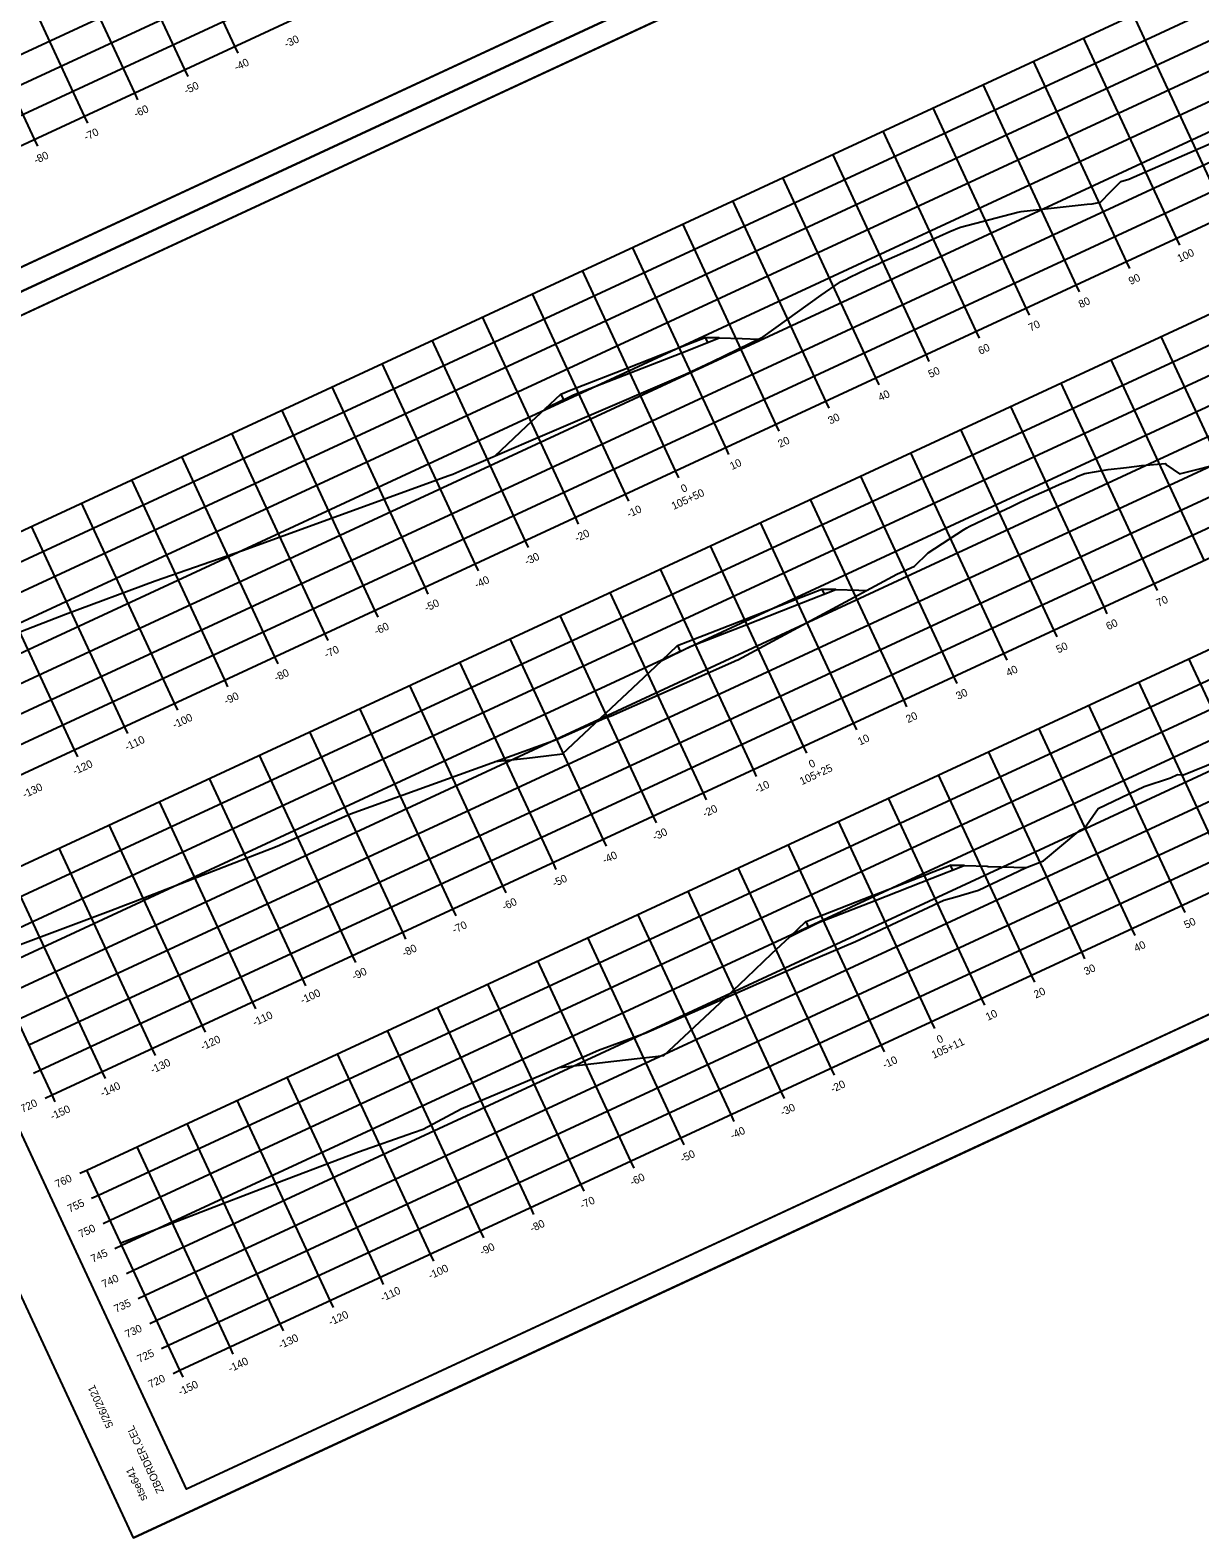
# Model space of a CAD drawing. Extents: x 1354696 to 1366163, y 660729 to 670380.
# Drawn here: x 1355306 to 1355517.8, y 663905.4 to 664178.5 of the extents above; entities that cross this region are included whole.
import ezdxf

# ---------------------------------------------------------------- set-up
doc = ezdxf.new("R2010")
doc.units = 0
for name, color, linetype in [('Default', 7, 'Continuous'), ('R_Alt Surface', 7, 'Continuous'), ('R_Axis', 7, 'Continuous'), ('R_Axis Annot', 7, 'Continuous'), ('R_Border', 7, 'Continuous'), ('R_Exist Surface', 7, 'Continuous'), ('R_Fin Surface', 7, 'Continuous'), ('R_Grid', 7, 'Continuous'), ('R_No Plot', 7, 'Continuous')]:
    doc.layers.add(name, color=color, linetype=linetype)

msp = doc.modelspace()

# ---------------------------------------------------------------- linework, layer by layer
at = {"layer": 'Default'}
for points in [[(1355428.24, 664122.83), (1355428.66, 664121.92), (1355430.79, 664122.76)], [(1355402.12, 664112.61), (1355402.61, 664111.56), (1355399.27, 664109.93)], [(1355449.4, 664077.26), (1355449.82, 664076.35), (1355451.95, 664077.19)], [(1355423.27, 664067.04), (1355423.76, 664065.99), (1355420.42, 664064.36)], [(1355472.62, 664027.25), (1355473.04, 664026.35), (1355475.17, 664027.18)], [(1355446.49, 664017.04), (1355446.98, 664015.98), (1355443.64, 664014.35)]]:
    msp.add_lwpolyline(points, close=True, dxfattribs=at)
at = {"layer": 'R_Alt Surface'}
for points in [[(1355399.27, 664109.93), (1355404.4, 664112.44), (1355414.67, 664116.45), (1355424.93, 664120.46), (1355430.79, 664122.76)], [(1355420.42, 664064.36), (1355425.56, 664066.87), (1355435.82, 664070.88), (1355446.09, 664074.89), (1355451.95, 664077.19)], [(1355443.64, 664014.35), (1355448.78, 664016.86), (1355459.04, 664020.87), (1355469.31, 664024.89), (1355475.17, 664027.18)]]:
    msp.add_lwpolyline(points, dxfattribs=at)
at = {"layer": 'R_Axis'}
for p, q in [((1355243.34, 664129.27), (1355515.44, 664255.6)), ((1355343.7, 664174.32), (1355343.11, 664175.59)), ((1355334.63, 664170.11), (1355334.04, 664171.38)), ((1355325.56, 664165.9), (1355324.97, 664167.17)), ((1355286.85, 664035.54), (1355558.96, 664161.87)), ((1355316.49, 664161.69), (1355315.9, 664162.96)), ((1355307.42, 664157.48), (1355306.83, 664158.75)), ((1355514.2, 664139.55), (1355513.61, 664140.82)), ((1355505.13, 664135.33), (1355504.54, 664136.6)), ((1355496.06, 664131.12), (1355495.47, 664132.39)), ((1355486.99, 664126.91), (1355486.4, 664128.18)), ((1355477.92, 664122.7), (1355477.33, 664123.97)), ((1355468.85, 664118.49), (1355468.26, 664119.76)), ((1355459.78, 664114.28), (1355459.19, 664115.55)), ((1355310.01, 663985.65), (1355582.12, 664111.99)), ((1355450.71, 664110.07), (1355450.12, 664111.34)), ((1355441.64, 664105.86), (1355441.05, 664107.13)), ((1355432.57, 664101.65), (1355431.98, 664102.92)), ((1355423.5, 664097.44), (1355422.91, 664098.71)), ((1355414.43, 664093.22), (1355413.84, 664094.49)), ((1355405.36, 664089.01), (1355404.77, 664090.28)), ((1355396.28, 664084.8), (1355395.7, 664086.07)), ((1355387.21, 664080.59), (1355386.63, 664081.86)), ((1355378.14, 664076.38), (1355377.56, 664077.65)), ((1355510.15, 664077.03), (1355509.56, 664078.3)), ((1355369.07, 664072.17), (1355368.48, 664073.44)), ((1355501.08, 664072.82), (1355500.49, 664074.09)), ((1355360, 664067.96), (1355359.41, 664069.23)), ((1355492.01, 664068.61), (1355491.42, 664069.87)), ((1355482.94, 664064.39), (1355482.35, 664065.66)), ((1355350.93, 664063.75), (1355350.34, 664065.02)), ((1355333.17, 663935.77), (1355605.28, 664062.1)), ((1355341.86, 664059.54), (1355341.27, 664060.81)), ((1355473.87, 664060.18), (1355473.28, 664061.45)), ((1355464.8, 664055.97), (1355464.21, 664057.24)), ((1355332.79, 664055.33), (1355332.2, 664056.6)), ((1355323.72, 664051.11), (1355323.13, 664052.38)), ((1355455.73, 664051.76), (1355455.14, 664053.03)), ((1355446.66, 664047.55), (1355446.07, 664048.82)), ((1355314.65, 664046.9), (1355314.06, 664048.17)), ((1355437.59, 664043.34), (1355437, 664044.61)), ((1355428.52, 664039.13), (1355427.93, 664040.4)), ((1355419.45, 664034.92), (1355418.86, 664036.19)), ((1355410.38, 664030.71), (1355409.79, 664031.98)), ((1355401.31, 664026.49), (1355400.72, 664027.76)), ((1355310.01, 663985.65), (1355293.17, 664021.94)), ((1355392.24, 664022.28), (1355391.65, 664023.55)), ((1355383.16, 664018.07), (1355382.58, 664019.34)), ((1355515.17, 664018.72), (1355514.58, 664019.99)), ((1355374.09, 664013.86), (1355373.51, 664015.13)), ((1355506.1, 664014.51), (1355505.51, 664015.78)), ((1355365.02, 664009.65), (1355364.44, 664010.92)), ((1355497.03, 664010.3), (1355496.44, 664011.57)), ((1355355.95, 664005.44), (1355355.36, 664006.71)), ((1355487.96, 664006.09), (1355487.37, 664007.36)), ((1355346.88, 664001.23), (1355346.29, 664002.5)), ((1355478.89, 664001.88), (1355478.3, 664003.15)), ((1355337.81, 663997.02), (1355337.22, 663998.29)), ((1355469.82, 663997.66), (1355469.23, 663998.93)), ((1355328.74, 663992.81), (1355328.15, 663994.08)), ((1355460.75, 663993.45), (1355460.16, 663994.72)), ((1355306.64, 663989.6), (1355307.91, 663990.19)), ((1355319.67, 663988.6), (1355319.08, 663989.87)), ((1355451.68, 663989.24), (1355451.09, 663990.51)), ((1355442.61, 663985.03), (1355442.02, 663986.3)), ((1355308.74, 663985.06), (1355310.01, 663985.65)), ((1355310.6, 663984.38), (1355310.01, 663985.65)), ((1355433.54, 663980.82), (1355432.95, 663982.09)), ((1355424.47, 663976.61), (1355423.88, 663977.88)), ((1355415.4, 663972.4), (1355414.81, 663973.67)), ((1355315.06, 663971.46), (1355316.33, 663972.05)), ((1355333.17, 663935.77), (1355316.33, 663972.05)), ((1355406.33, 663968.19), (1355405.74, 663969.46)), ((1355317.17, 663966.92), (1355318.44, 663967.51)), ((1355397.26, 663963.98), (1355396.67, 663965.25)), ((1355319.27, 663962.39), (1355320.54, 663962.98)), ((1355388.19, 663959.77), (1355387.6, 663961.03)), ((1355321.38, 663957.85), (1355322.65, 663958.44)), ((1355379.12, 663955.55), (1355378.53, 663956.82)), ((1355323.48, 663953.32), (1355324.75, 663953.91)), ((1355370.04, 663951.34), (1355369.46, 663952.61)), ((1355325.59, 663948.78), (1355326.86, 663949.37)), ((1355360.97, 663947.13), (1355360.39, 663948.4)), ((1355327.69, 663944.25), (1355328.96, 663944.84)), ((1355351.9, 663942.92), (1355351.32, 663944.19)), ((1355329.8, 663939.71), (1355331.07, 663940.3)), ((1355342.83, 663938.71), (1355342.25, 663939.98)), ((1355331.91, 663935.18), (1355333.17, 663935.77)), ((1355333.76, 663934.5), (1355333.17, 663935.77))]:
    msp.add_line(p, q, dxfattribs=at)
at = {"layer": 'R_Border'}
for p, q in [((1355531.28, 664240.9), (1355244.5, 664107.76)), ((1355247.82, 664100.61), (1355534.6, 664233.76)), ((1355386.27, 664164.61), (1355386.27, 664164.61)), ((1355386.27, 664164.61), (1355386.27, 664164.61)), ((1355334.34, 663914.26), (1355247.82, 664100.61)), ((1355621.12, 664047.4), (1355334.34, 663914.26)), ((1355334.34, 663914.26), (1355334.34, 663914.26))]:
    msp.add_line(p, q, dxfattribs=at)
at = {"layer": 'R_Exist Surface'}
for points in [[(1355299.45, 664067.72), (1355312.47, 664072.72), (1355328.69, 664078.78), (1355344.52, 664084.29), (1355381.87, 664097.82), (1355382.58, 664098.11), (1355384.75, 664099.03), (1355424.69, 664116.21), (1355429.49, 664118.43), (1355438.78, 664122.96), (1355449.26, 664130.49), (1355452.57, 664132.82), (1355452.73, 664132.91), (1355453.66, 664133.38), (1355454.47, 664133.77), (1355457.48, 664135.2), (1355459.76, 664136.26), (1355460.21, 664136.48), (1355462.56, 664137.54), (1355462.96, 664137.72), (1355462.96, 664137.72), (1355465.38, 664138.77), (1355465.72, 664138.92), (1355468.17, 664140.05), (1355468.46, 664140.17), (1355468.85, 664140.35), (1355472.57, 664142.04), (1355474.29, 664142.76), (1355474.52, 664142.85), (1355484.86, 664145.55), (1355485.47, 664145.64), (1355486.03, 664145.72), (1355497.41, 664146.98), (1355498.33, 664147.03), (1355499.84, 664147.38), (1355501.71, 664149.27), (1355503.55, 664151.1), (1355504.97, 664151.5), (1355522.26, 664159.1)], [(1355298.38, 664010.71), (1355320.64, 664019.07), (1355323.31, 664020.06), (1355324.74, 664020.64), (1355350.77, 664030.69), (1355364.07, 664036.55), (1355401.35, 664050.06), (1355410.05, 664053.91), (1355411.23, 664054.3), (1355433.48, 664064.16), (1355433.82, 664064.31), (1355434.19, 664064.48), (1355462.98, 664080), (1355466.18, 664081.43), (1355468.65, 664083.87), (1355475.05, 664088.02), (1355475.65, 664088.4), (1355476.06, 664088.63), (1355478.75, 664089.89), (1355481.77, 664091.31), (1355483.62, 664092.2), (1355485.44, 664093.08), (1355485.98, 664093.33), (1355487.8, 664094.14), (1355489.58, 664094.94), (1355492.39, 664096.19), (1355495.07, 664097.37), (1355495.77, 664097.71), (1355496.98, 664098.21), (1355501.21, 664098.93), (1355504.58, 664099.27), (1355507.31, 664099.66), (1355511.6, 664100), (1355511.88, 664099.72), (1355514.13, 664098.13), (1355523.04, 664100.41)], [(1355322.45, 663958.87), (1355338.58, 663965.1), (1355347.68, 663968.57), (1355365.49, 663975.35), (1355375.43, 663978.85), (1355377.18, 663979.45), (1355384.09, 663983.11), (1355402.7, 663990.98), (1355408.93, 663993.77), (1355417.5, 663996.89), (1355425.9, 664000.61), (1355439.47, 664006.58), (1355446.69, 664009.69), (1355455.5, 664013.47), (1355471.47, 664020.93), (1355473.45, 664021.49), (1355477.75, 664022.72), (1355486.25, 664026.76), (1355489.52, 664028.06), (1355496.19, 664033.58), (1355496.92, 664033.97), (1355499.43, 664037.54), (1355507.76, 664041.53), (1355512.5, 664043.07), (1355513.77, 664043.68), (1355514.86, 664043.61), (1355520.99, 664046.1)]]:
    msp.add_lwpolyline(points, dxfattribs=at)
at = {"layer": 'R_Fin Surface'}
for points in [[(1355390.21, 664101.38), (1355395.98, 664106.83), (1355399.27, 664109.93), (1355402.12, 664112.61), (1355403.98, 664113.34), (1355414.25, 664117.36), (1355424.51, 664121.37), (1355428.24, 664122.83), (1355430.79, 664122.76), (1355434.95, 664122.64), (1355437.95, 664122.55)], [(1355390.19, 664046.02), (1355395.99, 664046.67), (1355399.45, 664047.06), (1355402.46, 664047.41), (1355413.23, 664057.56), (1355417.14, 664061.26), (1355420.42, 664064.36), (1355423.27, 664067.04), (1355425.14, 664067.77), (1355435.4, 664071.79), (1355445.67, 664075.8), (1355449.4, 664077.26), (1355451.95, 664077.19), (1355456.11, 664077.07), (1355457.47, 664077.03)], [(1355401.87, 663990.63), (1355401.88, 663990.63), (1355401.88, 663990.64), (1355411.71, 663991.75), (1355416.49, 663992.29), (1355418.71, 663992.55), (1355420.78, 663992.78), (1355420.79, 663992.79), (1355430.97, 664002.36), (1355435.8, 664006.94), (1355440.36, 664011.25), (1355443.57, 664014.28), (1355443.64, 664014.35), (1355443.71, 664014.41), (1355446.49, 664017.04), (1355446.53, 664017.05), (1355448.36, 664017.77), (1355458.39, 664021.69), (1355458.62, 664021.78), (1355468.66, 664025.7), (1355468.88, 664025.79), (1355472.53, 664027.22), (1355472.62, 664027.25), (1355475.11, 664027.18), (1355475.17, 664027.18), (1355475.26, 664027.18), (1355479.32, 664027.06), (1355479.49, 664027.05), (1355486.47, 664026.85), (1355486.47, 664026.85), (1355486.48, 664026.85)]]:
    msp.add_lwpolyline(points, dxfattribs=at)
at = {"layer": 'R_Grid'}
for p, q in [((1355237.02, 664142.87), (1355509.13, 664269.2)), ((1355239.13, 664138.34), (1355511.23, 664264.67)), ((1355241.23, 664133.8), (1355513.34, 664260.13)), ((1355243.34, 664129.27), (1355515.44, 664255.6)), ((1355343.11, 664175.59), (1355326.27, 664211.87)), ((1355334.04, 664171.38), (1355317.2, 664207.66)), ((1355324.97, 664167.17), (1355308.13, 664203.45)), ((1355315.9, 664162.96), (1355299.05, 664199.24)), ((1355270.01, 664071.82), (1355542.11, 664198.15)), ((1355272.12, 664067.29), (1355544.22, 664193.62)), ((1355306.83, 664158.75), (1355289.98, 664195.03)), ((1355274.22, 664062.75), (1355546.32, 664189.08)), ((1355276.33, 664058.22), (1355548.43, 664184.55)), ((1355278.43, 664053.68), (1355550.54, 664180.01)), ((1355522.68, 664145.03), (1355505.83, 664181.31)), ((1355513.61, 664140.82), (1355496.76, 664177.1)), ((1355280.54, 664049.15), (1355552.64, 664175.48)), ((1355504.54, 664136.6), (1355487.69, 664172.89)), ((1355282.64, 664044.61), (1355554.75, 664170.94)), ((1355284.75, 664040.08), (1355556.85, 664166.41)), ((1355495.47, 664132.39), (1355478.62, 664168.67)), ((1355486.4, 664128.18), (1355469.55, 664164.46)), ((1355286.85, 664035.54), (1355558.96, 664161.87)), ((1355477.33, 664123.97), (1355460.48, 664160.25)), ((1355468.26, 664119.76), (1355451.41, 664156.04)), ((1355459.19, 664115.55), (1355442.34, 664151.83)), ((1355293.17, 664021.94), (1355565.27, 664148.27)), ((1355450.12, 664111.34), (1355433.27, 664147.62)), ((1355295.28, 664017.4), (1355567.38, 664143.73)), ((1355441.05, 664107.13), (1355424.2, 664143.41)), ((1355297.38, 664012.86), (1355569.49, 664139.2)), ((1355431.98, 664102.92), (1355415.13, 664139.2)), ((1355299.49, 664008.33), (1355571.59, 664134.66)), ((1355422.91, 664098.71), (1355406.06, 664134.99)), ((1355413.84, 664094.49), (1355396.99, 664130.78)), ((1355301.59, 664003.79), (1355573.7, 664130.13)), ((1355303.7, 663999.26), (1355575.8, 664125.59)), ((1355404.77, 664090.28), (1355387.92, 664126.56)), ((1355527.7, 664086.72), (1355510.85, 664123)), ((1355305.8, 663994.72), (1355577.91, 664121.06)), ((1355395.7, 664086.07), (1355378.85, 664122.35)), ((1355386.63, 664081.86), (1355369.78, 664118.14)), ((1355518.63, 664082.51), (1355501.78, 664118.79)), ((1355307.91, 663990.19), (1355580.01, 664116.52)), ((1355509.56, 664078.3), (1355492.71, 664114.58)), ((1355310.01, 663985.65), (1355582.12, 664111.99)), ((1355377.56, 664077.65), (1355360.71, 664113.93)), ((1355368.48, 664073.44), (1355351.64, 664109.72)), ((1355500.49, 664074.09), (1355483.64, 664110.37)), ((1355491.42, 664069.87), (1355474.57, 664106.16)), ((1355359.41, 664069.23), (1355342.57, 664105.51)), ((1355350.34, 664065.02), (1355333.5, 664101.3)), ((1355482.35, 664065.66), (1355465.5, 664101.94)), ((1355316.33, 663972.05), (1355588.43, 664098.38)), ((1355341.27, 664060.81), (1355324.43, 664097.09)), ((1355473.28, 664061.45), (1355456.43, 664097.73)), ((1355332.2, 664056.6), (1355315.36, 664092.88)), ((1355318.44, 663967.51), (1355590.54, 664093.84)), ((1355464.21, 664057.24), (1355447.36, 664093.52)), ((1355323.13, 664052.38), (1355306.29, 664088.66)), ((1355320.54, 663962.98), (1355592.65, 664089.31)), ((1355455.14, 664053.03), (1355438.29, 664089.31)), ((1355314.06, 664048.17), (1355297.22, 664084.45)), ((1355322.65, 663958.44), (1355594.75, 664084.77)), ((1355446.07, 664048.82), (1355429.22, 664085.1)), ((1355324.75, 663953.91), (1355596.86, 664080.24)), ((1355437, 664044.61), (1355420.15, 664080.89)), ((1355427.93, 664040.4), (1355411.08, 664076.68)), ((1355326.86, 663949.37), (1355598.96, 664075.7)), ((1355328.96, 663944.84), (1355601.07, 664071.17)), ((1355418.86, 664036.19), (1355402.01, 664072.47)), ((1355409.79, 664031.98), (1355392.94, 664068.26)), ((1355331.07, 663940.3), (1355603.17, 664066.63)), ((1355400.72, 664027.76), (1355383.87, 664064.05)), ((1355532.72, 664028.41), (1355515.87, 664064.69)), ((1355333.17, 663935.77), (1355605.28, 664062.1)), ((1355391.65, 664023.55), (1355374.8, 664059.83)), ((1355523.65, 664024.2), (1355506.8, 664060.48)), ((1355382.58, 664019.34), (1355365.73, 664055.62)), ((1355514.58, 664019.99), (1355497.73, 664056.27)), ((1355373.51, 664015.13), (1355356.66, 664051.41)), ((1355505.51, 664015.78), (1355488.66, 664052.06)), ((1355364.44, 664010.92), (1355347.59, 664047.2)), ((1355496.44, 664011.57), (1355479.59, 664047.85)), ((1355487.37, 664007.36), (1355470.52, 664043.64)), ((1355355.36, 664006.71), (1355338.52, 664042.99)), ((1355346.29, 664002.5), (1355329.45, 664038.78)), ((1355478.3, 664003.15), (1355461.45, 664039.43)), ((1355469.23, 663998.93), (1355452.38, 664035.21)), ((1355337.22, 663998.29), (1355320.38, 664034.57)), ((1355328.15, 663994.08), (1355311.31, 664030.36)), ((1355460.16, 663994.72), (1355443.31, 664031)), ((1355319.08, 663989.87), (1355302.24, 664026.15)), ((1355451.09, 663990.51), (1355434.24, 664026.79)), ((1355310.01, 663985.65), (1355293.17, 664021.94)), ((1355442.02, 663986.3), (1355425.17, 664022.58)), ((1355432.95, 663982.09), (1355416.1, 664018.37)), ((1355423.88, 663977.88), (1355407.03, 664014.16)), ((1355414.81, 663973.67), (1355397.96, 664009.95)), ((1355405.74, 663969.46), (1355388.89, 664005.74)), ((1355396.67, 663965.25), (1355379.82, 664001.53)), ((1355387.6, 663961.03), (1355370.75, 663997.32)), ((1355378.53, 663956.82), (1355361.68, 663993.1)), ((1355369.46, 663952.61), (1355352.61, 663988.89)), ((1355360.39, 663948.4), (1355343.54, 663984.68)), ((1355351.32, 663944.19), (1355334.47, 663980.47)), ((1355342.25, 663939.98), (1355325.4, 663976.26)), ((1355333.17, 663935.77), (1355316.33, 663972.05))]:
    msp.add_line(p, q, dxfattribs=at)
at = {"layer": 'R_No Plot'}
for p, q in [((1355234.93, 664098.93), (1355537.27, 664239.3)), ((1355234.93, 664098.93), (1355537.27, 664239.29)), ((1355324.77, 663905.43), (1355627.11, 664045.8))]:
    msp.add_line(p, q, dxfattribs=at)
for points in [[(1355145.09, 664292.42), (1355447.43, 664432.79), (1355537.27, 664239.29), (1355234.93, 664098.92)], [(1355370.15, 664392.62), (1355387.95, 664400.88), (1355392.11, 664391.92), (1355406.72, 664398.7), (1355427.76, 664408.47), (1355439.73, 664382.99), (1355460.78, 664392.76), (1355531.28, 664240.9), (1355244.5, 664107.76), (1355157.98, 664294.12)], [(1355234.93, 664098.92), (1355537.27, 664239.29), (1355627.11, 664045.79), (1355324.76, 663905.42)], [(1355459.99, 664199.12), (1355477.79, 664207.38), (1355481.95, 664198.42), (1355496.56, 664205.2), (1355517.6, 664214.97), (1355529.57, 664189.49), (1355550.62, 664199.26), (1355621.12, 664047.4), (1355334.34, 663914.26), (1355247.82, 664100.61)]]:
    msp.add_lwpolyline(points, close=True, dxfattribs=at)

# ---------------------------------------------------------------- texts
at = {"layer": 'R_Axis Annot'}
for s, p in [('-30', (1355352.44, 664175.29)), ('-40', (1355343.37, 664171.08)), ('-50', (1355334.3, 664166.87)), ('-60', (1355325.2, 664162.65)), ('-70', (1355316.16, 664158.45)), ('-80', (1355307.09, 664154.24)), ('100', (1355514.13, 664136.43)), ('90', (1355505.32, 664132.34)), ('80', (1355496.25, 664128.13)), ('70', (1355487.18, 664123.92)), ('60', (1355478.08, 664119.69)), ('50', (1355469.04, 664115.49)), ('40', (1355459.97, 664111.28)), ('30', (1355450.9, 664107.07)), ('20', (1355441.83, 664102.86)), ('10', (1355433.12, 664098.82)), ('105+50', (1355422.55, 664091.6)), ('0', (1355424.26, 664094.7)), ('-10', (1355414.46, 664090.15)), ('-20', (1355405.03, 664085.78)), ('-30', (1355395.96, 664081.56)), ('-40', (1355386.89, 664077.35)), ('70', (1355510.34, 664074.03)), ('-50', (1355377.82, 664073.14)), ('-60', (1355368.72, 664068.92)), ('60', (1355501.24, 664069.81)), ('-70', (1355359.68, 664064.72)), ('50', (1355492.2, 664065.61)), ('-80', (1355350.61, 664060.51)), ('40', (1355483.13, 664061.4)), ('-90', (1355341.54, 664056.3)), ('30', (1355474.06, 664057.19)), ('-100', (1355332.21, 664051.97)), ('20', (1355464.99, 664052.98)), ('-110', (1355323.55, 664047.95)), ('10', (1355456.28, 664048.93)), ('-120', (1355314.12, 664043.57)), ('0', (1355447.42, 664044.82)), ('105+25', (1355445.77, 664041.74)), ('-130', (1355305.05, 664039.36)), ('-10', (1355437.62, 664040.27)), ('-20', (1355428.19, 664035.89)), ('-30', (1355419.12, 664031.68)), ('-40', (1355410.05, 664027.47)), ('-50', (1355400.98, 664023.26)), ('-60', (1355391.88, 664019.03)), ('-70', (1355382.84, 664014.83)), ('50', (1355515.36, 664015.72)), ('40', (1355506.29, 664011.51)), ('-80', (1355373.77, 664010.62)), ('-90', (1355364.7, 664006.41)), ('30', (1355497.22, 664007.3)), ('20', (1355488.15, 664003.09)), ('-100', (1355355.37, 664002.08)), ('-110', (1355346.71, 663998.06)), ('10', (1355479.44, 663999.05)), ('-120', (1355337.28, 663993.68)), ('105+11', (1355469.65, 663992.18)), ('0', (1355470.58, 663994.93)), ('-130', (1355328.21, 663989.47)), ('-10', (1355460.78, 663990.38)), ('-140', (1355319.14, 663985.26)), ('-20', (1355451.35, 663986)), ('720', (1355304.66, 663982.4)), ('-150', (1355310.07, 663981.05)), ('-30', (1355442.28, 663981.79)), ('-40', (1355433.21, 663977.58)), ('-50', (1355424.14, 663973.37)), ('760', (1355310.92, 663968.76)), ('-60', (1355415.04, 663969.15)), ('755', (1355313.19, 663964.31)), ('-70', (1355406, 663964.95)), ('750', (1355315.19, 663959.72)), ('-80', (1355396.93, 663960.74)), ('-90', (1355387.86, 663956.53)), ('745', (1355317.4, 663955.24)), ('740', (1355319.4, 663950.65)), ('-100', (1355378.53, 663952.2)), ('-110', (1355369.87, 663948.17)), ('735', (1355321.61, 663946.17)), ('-120', (1355360.44, 663943.8)), ('730', (1355323.61, 663941.58)), ('-130', (1355351.37, 663939.59)), ('725', (1355325.82, 663937.1)), ('-140', (1355342.3, 663935.37)), ('720', (1355327.82, 663932.51)), ('-150', (1355333.23, 663931.16))]:
    msp.add_text(s, height=1.4, rotation=24.9042, dxfattribs=at).set_placement(p)
at = {"layer": 'R_Border'}
for s, p in [('5/26/2021', (1355321.16, 663925.7)), ('ZBORDER.CEL', (1355330.33, 663913.86)), ('stse641', (1355327.31, 663912.46))]:
    msp.add_text(s, height=1.4, rotation=114.9042, dxfattribs=at).set_placement(p)

doc.saveas('drawing.dxf')
